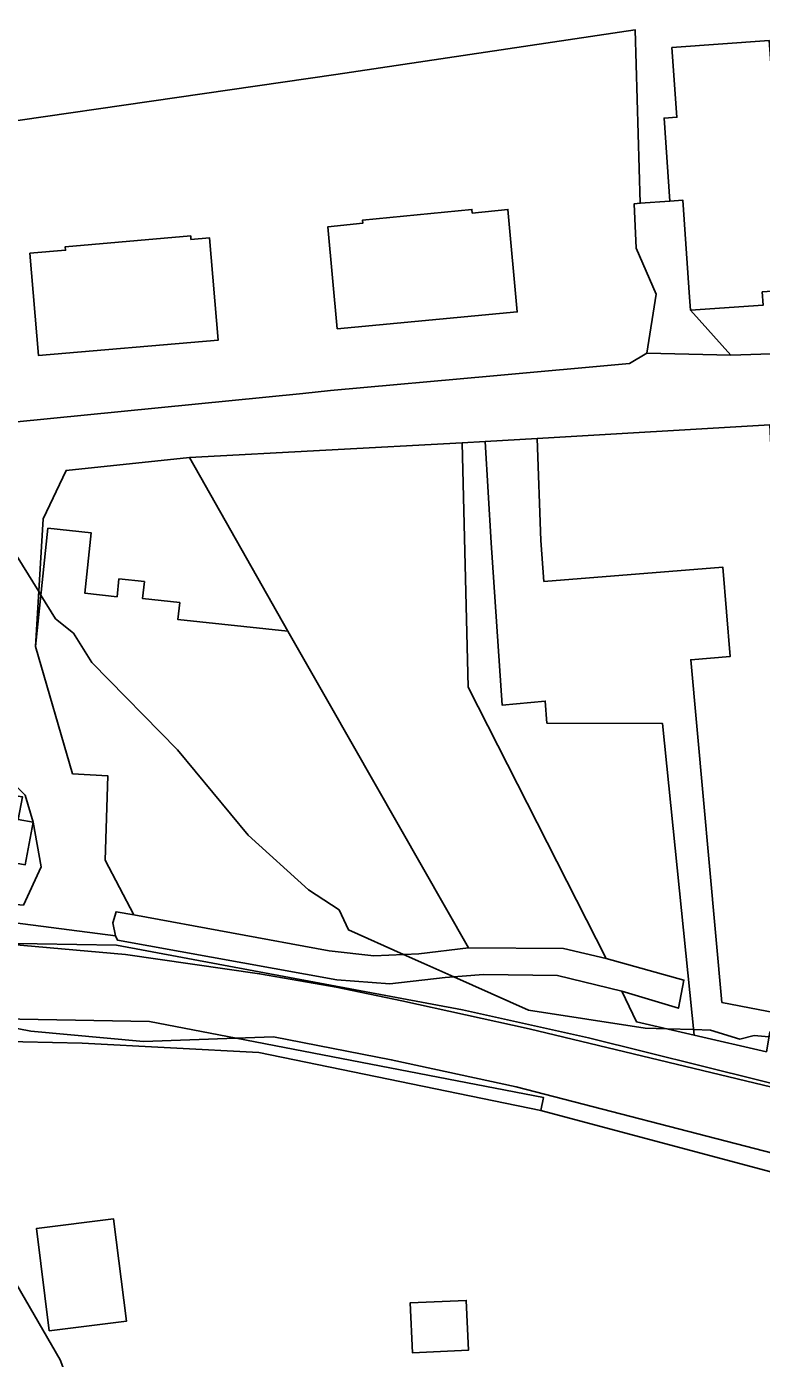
# Model space of a CAD drawing. Extents: x -477304 to -465429, y -1159113 to -1149210.
# Drawn here: x -473587.5 to -473501.6, y -1154026.3 to -1153870.6 of the extents above; entities that cross this region are included whole.
import ezdxf

# ---------------------------------------------------------------- set-up
doc = ezdxf.new("R2010")
doc.units = 0
for name, color, linetype in [('BPEJ_s', 7, 'Continuous'), ('ostatni_s', 7, 'Continuous'), ('trav_porost_s', 7, 'Continuous'), ('voda_s', 7, 'Continuous'), ('zahrada_s', 7, 'Continuous')]:
    doc.layers.add(name, color=color, linetype=linetype)

msp = doc.modelspace()

# ---------------------------------------------------------------- linework, layer by layer
at = {"layer": 'BPEJ_s'}
for points in [[(-473500.7, -1153988.69), (-473502.4, -1153988.52), (-473504.1, -1153988.94), (-473507.51, -1153987.88), (-473509.5, -1153987.82), (-473512.6, -1153987.74), (-473515.17, -1153987.67), (-473528.79, -1153985.54), (-473537.53, -1153981.66), (-473541.03, -1153980.1), (-473543.4, -1153979.04), (-473549.85, -1153976.18), (-473550.92, -1153973.84), (-473554.53, -1153971.5), (-473561.56, -1153965.11), (-473569.85, -1153955.11), (-473579.85, -1153944.9), (-473581.98, -1153941.49), (-473584.11, -1153939.79), (-473585.81, -1153937.02), (-473586.05, -1153936.62), (-473589.85, -1153930.43), (-473594.66, -1153923.66), (-473600.42, -1153915.57)], [(-473589.85, -1153930.43), (-473586.05, -1153936.62), (-473585.81, -1153937.02), (-473584.11, -1153939.79), (-473581.98, -1153941.49), (-473579.85, -1153944.9), (-473569.85, -1153955.11), (-473561.56, -1153965.11), (-473554.53, -1153971.5), (-473550.92, -1153973.84), (-473549.85, -1153976.18), (-473543.4, -1153979.04), (-473541.03, -1153980.1), (-473537.53, -1153981.66), (-473528.79, -1153985.54), (-473515.17, -1153987.67), (-473512.6, -1153987.74), (-473509.5, -1153987.82), (-473507.51, -1153987.88), (-473504.1, -1153988.94), (-473502.4, -1153988.52), (-473500.7, -1153988.69)]]:
    msp.add_lwpolyline(points, dxfattribs=at)
at = {"layer": 'ostatni_s'}
for points in [[(-473500.65, -1153872.18), (-473512.03, -1153872.99), (-473511.45, -1153881.15), (-473512.95, -1153881.25), (-473512.26, -1153890.95), (-473515.73, -1153891.21), (-473516.34, -1153870.92), (-473551.31, -1153876.14), (-473610.08, -1153884.65), (-473611.12, -1153881.86), (-473605.83, -1153881.34), (-473590.79, -1153879.36), (-473592.99, -1153870.12)], [(-473495.79, -1153908.64), (-473505.16, -1153908.95), (-473509.85, -1153903.72), (-473501.38, -1153903.12)], [(-473589.02, -1153916.82), (-473555.17, -1153913.44), (-473551.93, -1153913.08), (-473532.88, -1153911.39), (-473516.99, -1153909.93), (-473514.96, -1153908.72), (-473505.16, -1153908.95), (-473495.79, -1153908.64)], [(-473500.58, -1153917.12), (-473527.78, -1153918.71), (-473533.85, -1153919.06), (-473536.54, -1153919.22), (-473568.45, -1153920.95), (-473582.87, -1153922.45), (-473585.53, -1153928.12), (-473586.45, -1153943.05), (-473582.11, -1153957.91), (-473577.99, -1153958.15), (-473578.28, -1153968), (-473574.93, -1153974.43), (-473577.01, -1153974.05), (-473577.38, -1153975.34), (-473577.09, -1153976.85), (-473590.04, -1153975.2)], [(-473587.85, -1153973.29), (-473585.79, -1153968.78), (-473586.73, -1153963.58), (-473587.64, -1153960.42)], [(-473461.56, -1154003.77), (-473521.79, -1153988.8), (-473536.51, -1153985.53), (-473576.95, -1153977.97), (-473590.92, -1153977.73), (-473593.83, -1153977.47), (-473608.73, -1153976.61), (-473609.16, -1153975.65), (-473591.26, -1153976.19), (-473590.04, -1153975.2), (-473577.09, -1153976.85), (-473576.85, -1153977.38), (-473551.2, -1153982.01), (-473545.01, -1153982.46), (-473538.55, -1153981.74), (-473534.07, -1153981.37), (-473525.39, -1153981.52), (-473517.89, -1153983.35), (-473516.19, -1153986.91), (-473509.43, -1153988.47), (-473500.99, -1153990.42)], [(-473500.11, -1154002.3), (-473530.26, -1153994.52), (-473544.85, -1153991.35), (-473558.63, -1153988.69), (-473562.99, -1153988.85), (-473573.1, -1153986.9), (-473594.82, -1153986.48), (-473601.12, -1153985.25), (-473605.14, -1153984.57), (-473608.73, -1153976.61), (-473594.29, -1153977.67), (-473590.92, -1153977.73), (-473575.93, -1153979.06), (-473560.24, -1153981.31), (-473551.29, -1153982.88), (-473543.61, -1153984.45), (-473528.73, -1153987.74), (-473492.26, -1153996.51)], [(-473435.86, -1154120.05), (-473549.18, -1154116.36), (-473562.81, -1154083.56), (-473572.92, -1154054.63), (-473583.54, -1154026.43), (-473605.31, -1153988.88), (-473580.99, -1153989.41), (-473560.34, -1153990.49), (-473527.35, -1153997.29), (-473474.3, -1154011.45)], [(-473474.3, -1154011.45), (-473527.35, -1153997.29), (-473527.04, -1153995.78), (-473562.99, -1153988.85), (-473558.63, -1153988.69), (-473544.85, -1153991.35), (-473530.26, -1153994.52), (-473500.11, -1154002.3)]]:
    msp.add_lwpolyline(points, dxfattribs=at)
for points in [[(-473514.96, -1153908.72), (-473516.99, -1153909.93), (-473532.88, -1153911.39), (-473551.93, -1153913.08), (-473555.17, -1153913.44), (-473589.02, -1153916.82), (-473596.03, -1153914.47), (-473600.57, -1153910.15), (-473610.08, -1153884.65), (-473551.31, -1153876.14), (-473516.34, -1153870.92), (-473515.73, -1153891.21), (-473516.43, -1153891.26), (-473516.23, -1153896.45), (-473513.87, -1153901.82)], [(-473501.49, -1153901.56), (-473501.38, -1153903.12), (-473509.85, -1153903.72), (-473509.96, -1153902.17), (-473510.77, -1153890.84), (-473512.26, -1153890.95), (-473512.95, -1153881.25), (-473511.45, -1153881.15), (-473512.03, -1153872.99), (-473500.65, -1153872.18), (-473500.13, -1153879.59), (-473498.95, -1153879.51), (-473498.85, -1153880.98), (-473497.83, -1153880.9), (-473497.68, -1153883), (-473499.88, -1153883.15), (-473499.63, -1153886.76), (-473499.37, -1153890.39), (-473498.17, -1153890.3), (-473498.07, -1153891.77), (-473497.07, -1153891.7), (-473496.92, -1153893.8), (-473499.12, -1153893.95), (-473498.59, -1153901.36)], [(-473509.96, -1153902.17), (-473509.85, -1153903.72), (-473505.16, -1153908.95), (-473514.96, -1153908.72), (-473513.87, -1153901.82), (-473516.23, -1153896.45), (-473516.43, -1153891.26), (-473515.73, -1153891.21), (-473512.26, -1153890.95), (-473510.77, -1153890.84)], [(-473548.18, -1153893.54), (-473548.2, -1153893.18), (-473535.42, -1153891.93), (-473535.38, -1153892.35), (-473531.21, -1153891.92), (-473530.11, -1153903.91), (-473551.16, -1153905.88), (-473552.27, -1153893.97)], [(-473548.2, -1153893.18), (-473548.18, -1153893.54), (-473552.27, -1153893.97), (-473551.16, -1153905.88), (-473530.11, -1153903.91), (-473531.21, -1153891.92), (-473535.38, -1153892.35), (-473535.42, -1153891.93)], [(-473582.96, -1153896.29), (-473568.29, -1153895.03), (-473568.26, -1153895.43), (-473566.11, -1153895.24), (-473565.08, -1153907.2), (-473586.07, -1153909.01), (-473587.1, -1153897.05), (-473582.92, -1153896.69)], [(-473568.26, -1153895.43), (-473568.29, -1153895.03), (-473582.96, -1153896.29), (-473582.92, -1153896.69), (-473587.1, -1153897.05), (-473586.07, -1153909.01), (-473565.08, -1153907.2), (-473566.11, -1153895.24)], [(-473506.18, -1153984.65), (-473498.71, -1153986.12), (-473498.39, -1153989.67), (-473500.6, -1153988.13), (-473500.99, -1153990.42), (-473509.43, -1153988.47), (-473513.15, -1153952.03), (-473526.65, -1153951.99), (-473526.85, -1153949.41), (-473531.87, -1153949.91), (-473533.16, -1153930.92), (-473533.85, -1153919.06), (-473527.78, -1153918.71), (-473527.35, -1153930.63), (-473527, -1153935.42), (-473506.06, -1153933.76), (-473505.24, -1153944.22), (-473509.83, -1153944.58)], [(-473536.54, -1153919.22), (-473535.85, -1153947.77), (-473519.72, -1153979.52), (-473524.71, -1153978.34), (-473535.8, -1153978.26), (-473552.11, -1153949.7), (-473556.94, -1153941.25), (-473568.45, -1153920.95)], [(-473584.98, -1153929.21), (-473579.92, -1153929.75), (-473580.67, -1153936.81), (-473576.91, -1153937.21), (-473576.69, -1153935.13), (-473573.71, -1153935.45), (-473573.92, -1153937.43), (-473569.57, -1153937.9), (-473569.78, -1153939.88), (-473556.94, -1153941.25), (-473552.11, -1153949.7), (-473535.8, -1153978.26), (-473541.62, -1153978.96), (-473546.87, -1153979.21), (-473552.1, -1153978.61), (-473574.93, -1153974.43), (-473578.28, -1153968), (-473577.99, -1153958.15), (-473582.11, -1153957.91), (-473586.45, -1153943.05)], [(-473588.45, -1153963.26), (-473586.73, -1153963.58), (-473587.64, -1153968.55), (-473594.51, -1153967.3), (-473593.41, -1153959.81), (-473587.97, -1153960.61)], [(-473577.38, -1153975.34), (-473577.01, -1153974.05), (-473574.93, -1153974.43), (-473552.1, -1153978.61), (-473546.87, -1153979.21), (-473541.62, -1153978.96), (-473535.8, -1153978.26), (-473524.71, -1153978.34), (-473519.72, -1153979.52), (-473510.63, -1153982.04), (-473511.27, -1153985.33), (-473517.89, -1153983.35), (-473525.39, -1153981.52), (-473534.07, -1153981.37), (-473538.55, -1153981.74), (-473545.01, -1153982.46), (-473551.2, -1153982.01), (-473576.85, -1153977.38), (-473577.09, -1153976.85)], [(-473560.24, -1153981.31), (-473575.93, -1153979.06), (-473590.92, -1153977.73), (-473576.95, -1153977.97), (-473536.51, -1153985.53), (-473521.79, -1153988.8), (-473461.56, -1154003.77), (-473492.26, -1153996.51), (-473528.73, -1153987.74), (-473543.61, -1153984.45), (-473551.29, -1153982.88)], [(-473560.34, -1153990.49), (-473580.99, -1153989.41), (-473605.31, -1153988.88), (-473604.36, -1153986.29), (-473594.82, -1153986.48), (-473586.99, -1153988), (-473573.8, -1153989.24), (-473562.99, -1153988.85), (-473527.04, -1153995.78), (-473527.35, -1153997.29)], [(-473594.82, -1153986.48), (-473573.1, -1153986.9), (-473562.99, -1153988.85), (-473573.8, -1153989.24), (-473586.99, -1153988)], [(-473584.84, -1154023.05), (-473586.33, -1154011.09), (-473577.31, -1154009.97), (-473575.79, -1154021.92)], [(-473586.33, -1154011.09), (-473584.84, -1154023.05), (-473575.79, -1154021.92), (-473577.31, -1154009.97)], [(-473542.63, -1154019.77), (-473536.08, -1154019.49), (-473535.83, -1154025.33), (-473542.38, -1154025.61)], [(-473536.08, -1154019.49), (-473542.63, -1154019.77), (-473542.38, -1154025.61), (-473535.83, -1154025.33)]]:
    msp.add_lwpolyline(points, close=True, dxfattribs=at)
at = {"layer": 'trav_porost_s'}
for points in [[(-473498.39, -1153989.67), (-473498.71, -1153986.12), (-473506.18, -1153984.65), (-473509.83, -1153944.58), (-473505.24, -1153944.22), (-473506.06, -1153933.76), (-473527, -1153935.42), (-473527.35, -1153930.63), (-473527.78, -1153918.71), (-473500.58, -1153917.12), (-473497.07, -1153988.1), (-473493.99, -1153988.93), (-473493.86, -1153991.06)], [(-473526.85, -1153949.41), (-473526.65, -1153951.99), (-473513.15, -1153952.03), (-473509.43, -1153988.47), (-473516.19, -1153986.91), (-473517.89, -1153983.35), (-473511.27, -1153985.33), (-473510.63, -1153982.04), (-473519.72, -1153979.52), (-473535.85, -1153947.77), (-473536.54, -1153919.22), (-473533.85, -1153919.06), (-473533.16, -1153930.92), (-473531.87, -1153949.91)]]:
    msp.add_lwpolyline(points, close=True, dxfattribs=at)
at = {"layer": 'voda_s'}
msp.add_lwpolyline([(-473602.58, -1154008.65), (-473614.24, -1153986.96), (-473604.36, -1153986.29), (-473605.31, -1153988.88), (-473583.54, -1154026.43), (-473572.92, -1154054.63), (-473562.81, -1154083.56), (-473549.18, -1154116.36), (-473553, -1154114.15), (-473554.99, -1154106.06), (-473584.62, -1154041.94)], close=True, dxfattribs=at)
at = {"layer": 'zahrada_s'}
for points in [[(-473586.45, -1153943.05), (-473585.53, -1153928.12), (-473582.87, -1153922.45), (-473568.45, -1153920.95), (-473556.94, -1153941.25), (-473569.78, -1153939.88), (-473569.57, -1153937.9), (-473573.92, -1153937.43), (-473573.71, -1153935.45), (-473576.69, -1153935.13), (-473576.91, -1153937.21), (-473580.67, -1153936.81), (-473579.92, -1153929.75), (-473584.98, -1153929.21)], [(-473607.7, -1153951.67), (-473598.75, -1153958.91), (-473595.72, -1153955.21), (-473604.63, -1153947.91), (-473606.2, -1153946.63), (-473605.16, -1153945.81), (-473589.85, -1153958.19), (-473587.64, -1153960.42), (-473586.73, -1153963.58), (-473588.45, -1153963.26), (-473587.97, -1153960.61), (-473593.41, -1153959.81), (-473594.51, -1153967.3), (-473587.64, -1153968.55), (-473586.73, -1153963.58), (-473585.79, -1153968.78), (-473587.85, -1153973.29), (-473597.71, -1153972.38), (-473614.65, -1153953.62), (-473609.1, -1153948.91), (-473606.91, -1153950.7)]]:
    msp.add_lwpolyline(points, close=True, dxfattribs=at)

doc.saveas('drawing.dxf')
